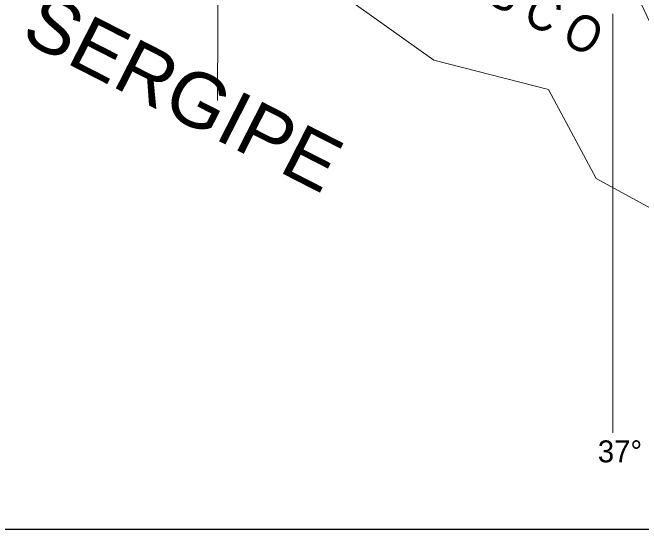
# Model space of a CAD drawing. Extents: x 553962 to 842807, y 8883888 to 9032388.
# Drawn here: x 804986 to 813598, y 9003153 to 9010223 of the extents above; entities that cross this region are included whole.
import ezdxf

# ---------------------------------------------------------------- set-up
doc = ezdxf.new("R2010")
doc.units = 0
doc.header["$LTSCALE"] = 200
doc.layers.add('1', color=7, linetype='Continuous', lineweight=13)

msp = doc.modelspace()

# ---------------------------------------------------------------- linework, layer by layer
at = {"layer": '1'}
msp.add_line((813207.2, 9004473.2), (813207.2, 9010205.2), dxfattribs=at)
at = {"layer": '1', "lineweight": 25}
msp.add_lwpolyline([(797016.5, 9026409.9), (835751.5, 9026409.9), (835751.5, 9003152.7), (797016.5, 9003152.7)], close=True, dxfattribs=at)
msp.add_lwpolyline([(797016.5, 9026409.9), (835751.5, 9026409.9), (835751.5, 9003152.7), (797016.5, 9003152.7)], close=True, dxfattribs=at)
at = {"layer": '1'}
for points in [[(807857.9, 9024157.2), (807824.4, 9016181.7), (807792.6, 9009020.9)], [(807857.9, 9024157.2), (807824.4, 9016181.7), (807792.6, 9009020.9)], [(809283.2, 9010622.1), (810755.7, 9009574), (812324.5, 9009170.9), (812979.5, 9007953.8), (814523.5, 9007111.2), (815922.9, 9006223.9), (816553.3, 9005908.6), (817143.7, 9005004.7), (819048.9, 9004120.4), (819442.8, 9004601), (818453.2, 9005773.7), (818059.3, 9005985.2), (817893.5, 9006360.4), (817953.6, 9007052.1), (817438.8, 9007711.6), (816421.2, 9007507), (814298.1, 9008867.1), (813458.2, 9010635.2)]]:
    msp.add_lwpolyline(points, dxfattribs=at)

# ---------------------------------------------------------------- texts
for s, height, rotation, width, p in [('R I O   S Ã O   F R A N C I S C O', 500, 332.036, 0.9, (805039.4, 9013778.6)), ('SERGIPE', 748.4, 332.968, 1.05, (805074.5, 9009861.3))]:
    msp.add_text(s, height=height, rotation=rotation, dxfattribs=dict(at, width=width)).set_placement(p)
msp.add_text('37°', height=300, dxfattribs=at).set_placement((813000.6, 9004070.2))
msp.add_text('37°', height=300, dxfattribs=at).set_placement((813000.6, 9004070.2))

doc.saveas('drawing.dxf')
